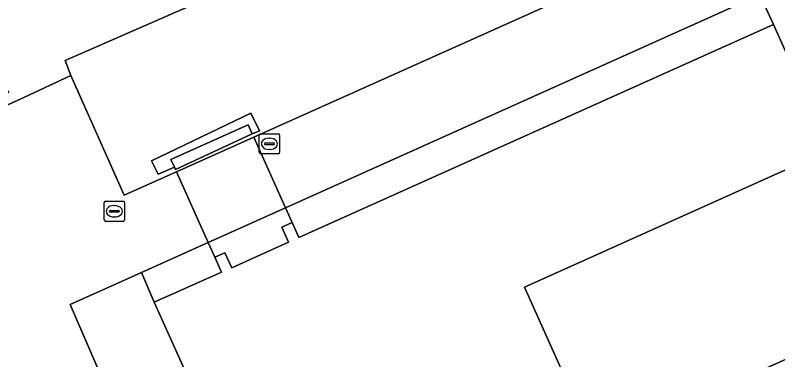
# Model space of a CAD drawing. Extents: x 161248 to 161848, y 384871 to 385383.
# Drawn here: x 161499.57 to 161537.26, y 385095.85 to 385112.88 of the extents above; entities that cross this region are included whole.
import ezdxf

# ---------------------------------------------------------------- set-up
doc = ezdxf.new("R2010")
doc.units = 0
for name, color, linetype in [('IMGEO_Groenvoorziening', 7, 'Continuous'), ('IMGEO_Haag', 7, 'Continuous'), ('IMGEO_Pand', 7, 'Continuous'), ('IMGEO_Rioolput', 7, 'Continuous'), ('IMGEO_Voetpad_gesloten', 7, 'Continuous'), ('IMGEO_Voetpad_open', 7, 'Continuous')]:
    doc.layers.add(name, color=color, linetype=linetype)

msp = doc.modelspace()

# ---------------------------------------------------------------- linework, layer by layer
at = {"layer": 'IMGEO_Groenvoorziening'}
for points in [[(161537.695, 385126.241), (161532.649, 385124.036), (161502.032, 385110.648), (161502.322, 385109.901), (161504.959, 385103.989), (161506.949, 385104.874), (161507.536, 385105.137), (161511.359, 385106.851), (161540.248, 385119.797), (161539.975, 385120.475)], [(161513.25, 385102.638), (161513.588, 385101.89), (161537.044, 385112.427), (161536.381, 385113.901), (161512.924, 385103.363)], [(161511.636, 385107.173), (161511.22, 385108.041), (161506.3, 385105.684), (161506.626, 385105.019), (161507.433, 385105.366), (161507.261, 385105.75), (161511.083, 385107.467), (161511.283, 385107.021)], [(161511.636, 385107.173), (161511.283, 385107.021), (161507.482, 385105.257), (161507.433, 385105.366), (161506.626, 385105.019), (161506.3, 385105.684), (161511.22, 385108.041)], [(161509.432, 385100.917), (161509.104, 385101.647), (161505.803, 385100.164), (161506.442, 385098.697), (161509.76, 385100.187)], [(161506.442, 385098.697), (161505.803, 385100.164), (161502.279, 385098.581), (161505.089, 385092.114), (161505.548, 385091.091), (161508.413, 385092.378), (161507.216, 385095.041), (161507.939, 385095.366)]]:
    msp.add_lwpolyline(points, close=True, dxfattribs=at)
at = {"layer": 'IMGEO_Haag'}
for points in [[(161513.25, 385102.638), (161513.588, 385101.89), (161537.044, 385112.427), (161536.381, 385113.901), (161512.924, 385103.363)], [(161511.636, 385107.173), (161511.22, 385108.041), (161506.3, 385105.684), (161506.626, 385105.019), (161507.433, 385105.366), (161507.261, 385105.75), (161511.083, 385107.467), (161511.283, 385107.021)], [(161509.432, 385100.917), (161509.104, 385101.647), (161505.803, 385100.164), (161506.442, 385098.697), (161509.76, 385100.187)]]:
    msp.add_lwpolyline(points, close=True, dxfattribs=at)
at = {"layer": 'IMGEO_Pand'}
for points in [[(161538.583, 385109.002), (161537.044, 385112.427), (161513.588, 385101.89), (161513.25, 385102.638), (161512.745, 385102.41), (161513.082, 385101.661), (161510.267, 385100.393), (161509.929, 385101.141), (161509.432, 385100.917), (161509.76, 385100.187), (161506.442, 385098.697), (161507.939, 385095.366)], [(161543.475, 385098.484), (161528.242, 385091.641), (161524.736, 385099.445), (161540.026, 385106.314)]]:
    msp.add_lwpolyline(points, dxfattribs=at)
at = {"layer": 'IMGEO_Rioolput'}
for p, q in [((161511.634, 385106.098), (161511.634, 385106.95)), ((161511.709, 385107.024), (161512.561, 385107.024)), ((161512.122, 385106.804), (161512.147, 385106.804)), ((161512.635, 385106.95), (161512.635, 385106.098)), ((161511.893, 385106.518), (161511.893, 385106.53)), ((161512.331, 385106.481), (161511.933, 385106.481)), ((161511.936, 385106.567), (161512.334, 385106.567)), ((161512.377, 385106.53), (161512.377, 385106.518)), ((161512.561, 385106.024), (161511.709, 385106.024)), ((161512.145, 385106.244), (161512.12, 385106.244)), ((161504.042, 385103.692), (161504.894, 385103.692)), ((161503.967, 385102.766), (161503.967, 385103.618)), ((161504.455, 385103.472), (161504.48, 385103.472)), ((161504.968, 385103.618), (161504.968, 385102.766)), ((161504.226, 385103.186), (161504.226, 385103.198)), ((161504.664, 385103.149), (161504.266, 385103.149)), ((161504.269, 385103.235), (161504.667, 385103.235)), ((161504.71, 385103.198), (161504.71, 385103.186)), ((161504.894, 385102.692), (161504.042, 385102.692)), ((161504.478, 385102.912), (161504.453, 385102.912))]:
    msp.add_line(p, q, dxfattribs=at)
for points in [[(161511.634, 385106.098), (161511.634, 385106.95)], [(161511.709, 385107.024), (161512.561, 385107.024)], [(161512.635, 385106.95), (161512.635, 385106.098)], [(161512.561, 385106.024), (161511.709, 385106.024)], [(161504.042, 385103.692), (161504.894, 385103.692)], [(161503.967, 385102.766), (161503.967, 385103.618)], [(161504.968, 385103.618), (161504.968, 385102.766)], [(161504.894, 385102.692), (161504.042, 385102.692)]]:
    msp.add_lwpolyline(points, dxfattribs=at)
for centre, radius, start, end in [((161511.711, 385106.948), 0.0765, 91.552, 178.448), ((161511.711, 385106.948), 0.0765, 91.552, 178.448), ((161512.559, 385106.948), 0.0765, 1.552, 88.448), ((161512.559, 385106.948), 0.0765, 1.552, 88.448), ((161511.933, 385106.527), 0.0403, 85.8775, 175.7526), ((161511.93, 385106.517), 0.0366, 178.938, 274.7102), ((161512.334, 385106.524), 0.043, 264.8664, 352.4533), ((161512.338, 385106.529), 0.0386, 1.7309, 96.639), ((161511.711, 385106.1), 0.0765, 181.552, 268.448), ((161511.711, 385106.1), 0.0765, 181.552, 268.448), ((161512.559, 385106.1), 0.0765, 271.552, 358.448), ((161512.559, 385106.1), 0.0765, 271.552, 358.448), ((161504.044, 385103.616), 0.0765, 91.552, 178.448), ((161504.044, 385103.616), 0.0765, 91.552, 178.448), ((161504.892, 385103.616), 0.0765, 1.552, 88.448), ((161504.892, 385103.616), 0.0765, 1.552, 88.448), ((161504.266, 385103.195), 0.0403, 85.8775, 175.7526), ((161504.263, 385103.185), 0.0366, 178.938, 274.7102), ((161504.667, 385103.192), 0.043, 264.8664, 352.4533), ((161504.671, 385103.197), 0.0386, 1.7309, 96.639), ((161504.044, 385102.768), 0.0765, 181.552, 268.448), ((161504.044, 385102.768), 0.0765, 181.552, 268.448), ((161504.892, 385102.768), 0.0765, 271.552, 358.448), ((161504.892, 385102.768), 0.0765, 271.552, 358.448)]:
    msp.add_arc(centre, radius, start, end, dxfattribs=at)
for centre, major_axis, ratio, start_param, end_param in [((161512.121, 385106.524), (-0.387, 0.002), 0.722429, 4.712389, 7.853982), ((161512.146, 385106.524), (-0.39, 0.002), 0.717154, 1.570796, 4.712389), ((161504.454, 385103.192), (-0.387, 0.002), 0.722429, 4.712389, 7.853982), ((161504.479, 385103.192), (-0.39, 0.002), 0.717154, 1.570796, 4.712389)]:
    msp.add_ellipse(centre, major_axis=major_axis, ratio=ratio, start_param=start_param, end_param=end_param, dxfattribs=at)
at = {"layer": 'IMGEO_Voetpad_gesloten'}
msp.add_lwpolyline([(161489.862, 385129.907), (161491.115, 385127.17), (161493.746, 385121.535), (161497.729, 385113.004), (161497.468, 385112.886), (161497.635, 385112.523), (161494.899, 385111.286), (161496.426, 385108.069), (161499.066, 385109.417), (161499.234, 385109.053), (161496.241, 385107.525), (161496.408, 385107.168), (161499.457, 385108.567), (161499.631, 385108.647), (161499.74, 385108.698), (161502.322, 385109.901), (161502.032, 385110.648), (161532.649, 385124.036), (161537.695, 385126.241)], dxfattribs=at)
at = {"layer": 'IMGEO_Voetpad_open'}
for points in [[(161540.248, 385119.797), (161511.359, 385106.851), (161512.924, 385103.363), (161536.381, 385113.901), (161537.044, 385112.427), (161538.583, 385109.002)], [(161505.089, 385092.114), (161502.279, 385098.581), (161505.803, 385100.164), (161509.104, 385101.647), (161507.536, 385105.137), (161506.949, 385104.874), (161504.959, 385103.989), (161502.322, 385109.901), (161499.74, 385108.698), (161499.631, 385108.647), (161499.457, 385108.567), (161496.408, 385107.168), (161490.947, 385104.664), (161492.12, 385101.996), (161494.592, 385096.371), (161493.252, 385093.724)]]:
    msp.add_lwpolyline(points, dxfattribs=at)
for points in [[(161511.283, 385107.021), (161511.083, 385107.467), (161507.261, 385105.75), (161507.433, 385105.366), (161507.482, 385105.257)], [(161511.359, 385106.851), (161507.536, 385105.137), (161509.104, 385101.647), (161512.924, 385103.363)], [(161540.85, 385106.449), (161540.114, 385106.118), (161540.026, 385106.314), (161524.736, 385099.445), (161528.242, 385091.641), (161543.475, 385098.484), (161543.409, 385098.631), (161544.216, 385098.993)], [(161512.924, 385103.363), (161509.104, 385101.647), (161509.432, 385100.917), (161509.929, 385101.141), (161510.267, 385100.393), (161513.082, 385101.661), (161512.745, 385102.41), (161513.25, 385102.638)]]:
    msp.add_lwpolyline(points, close=True, dxfattribs=at)

doc.saveas('drawing.dxf')
